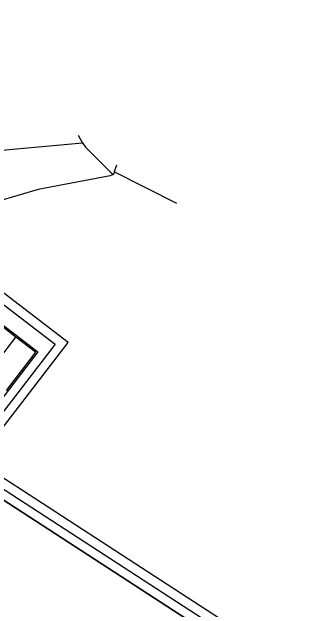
# Model space of a CAD drawing. Extents: x -866656 to -858817, y -1041816 to -1038653.
# Drawn here: x -862014.6 to -861845.8, y -1039229.6 to -1038903 of the extents above; entities that cross this region are included whole.
import ezdxf

# ---------------------------------------------------------------- set-up
doc = ezdxf.new("R2010")
doc.units = 0
doc.layers.add('Hranice parcel', color=7, linetype='Continuous')
doc.layers.add('tisk ramy', color=7, linetype='Continuous')

msp = doc.modelspace()

# ---------------------------------------------------------------- linework, layer by layer
at = {"layer": 'Hranice parcel'}
for p, q in [((-861976.04, -1038974.56), (-861978.27, -1038970.66)), ((-862020.24, -1038978.66), (-861976.04, -1038974.56)), ((-861976.04, -1038974.56), (-861974.38, -1038977.08)), ((-861974.38, -1038977.08), (-861960.31, -1038991.24)), ((-861957.44, -1038986.82), (-861958.75, -1038990.55)), ((-861959.23, -1038991.92), (-861961.02, -1038992.68)), ((-861960.31, -1038991.24), (-861959.23, -1038991.92)), ((-861958.75, -1038990.55), (-861959.23, -1038991.92)), ((-861924.49, -1039007.78), (-861958.75, -1038990.55)), ((-861961.02, -1038992.68), (-862000.34, -1039000.1)), ((-862000.34, -1039000.1), (-862059.43, -1039017.76))]:
    msp.add_line(p, q, dxfattribs=at)
at = {"layer": 'tisk ramy'}
for p, q in [((-862049.51, -1039051.34), (-862000.51, -1039088.94)), ((-862012.53, -1039080.83), (-862023.32, -1039072.55)), ((-862028.6, -1039101.77), (-862012.53, -1039080.83)), ((-862001.75, -1039089.1), (-862012.53, -1039080.83)), ((-861983.98, -1039083.83), (-861983.98, -1039083.83)), ((-862000.51, -1039088.94), (-862111.16, -1039233.15)), ((-862001.75, -1039089.1), (-862017.82, -1039110.05))]:
    msp.add_line(p, q, dxfattribs=at)
for points in [[(-862750.99, -1040083.46), (-861983.98, -1039083.83), (-862219.6, -1038903.04), (-862986.61, -1039902.67)], [(-862979.6, -1039901.75), (-862218.68, -1038910.05), (-861990.99, -1039084.75), (-862751.92, -1040076.45)], [(-862350.36, -1039297.02), (-861294.1, -1039983.97), (-861132.18, -1039735), (-862188.44, -1039048.05)], [(-862186.98, -1039054.97), (-861139.1, -1039736.46), (-861295.57, -1039977.05), (-862343.44, -1039295.55)], [(-862336.53, -1039294.09), (-861468.88, -1039858.37), (-861317.86, -1039626.16), (-862185.51, -1039061.88)], [(-862185.51, -1039061.88), (-861317.86, -1039626.16), (-861468.88, -1039858.37), (-862336.53, -1039294.09)]]:
    msp.add_lwpolyline(points, close=True, dxfattribs=at)

doc.saveas('drawing.dxf')
